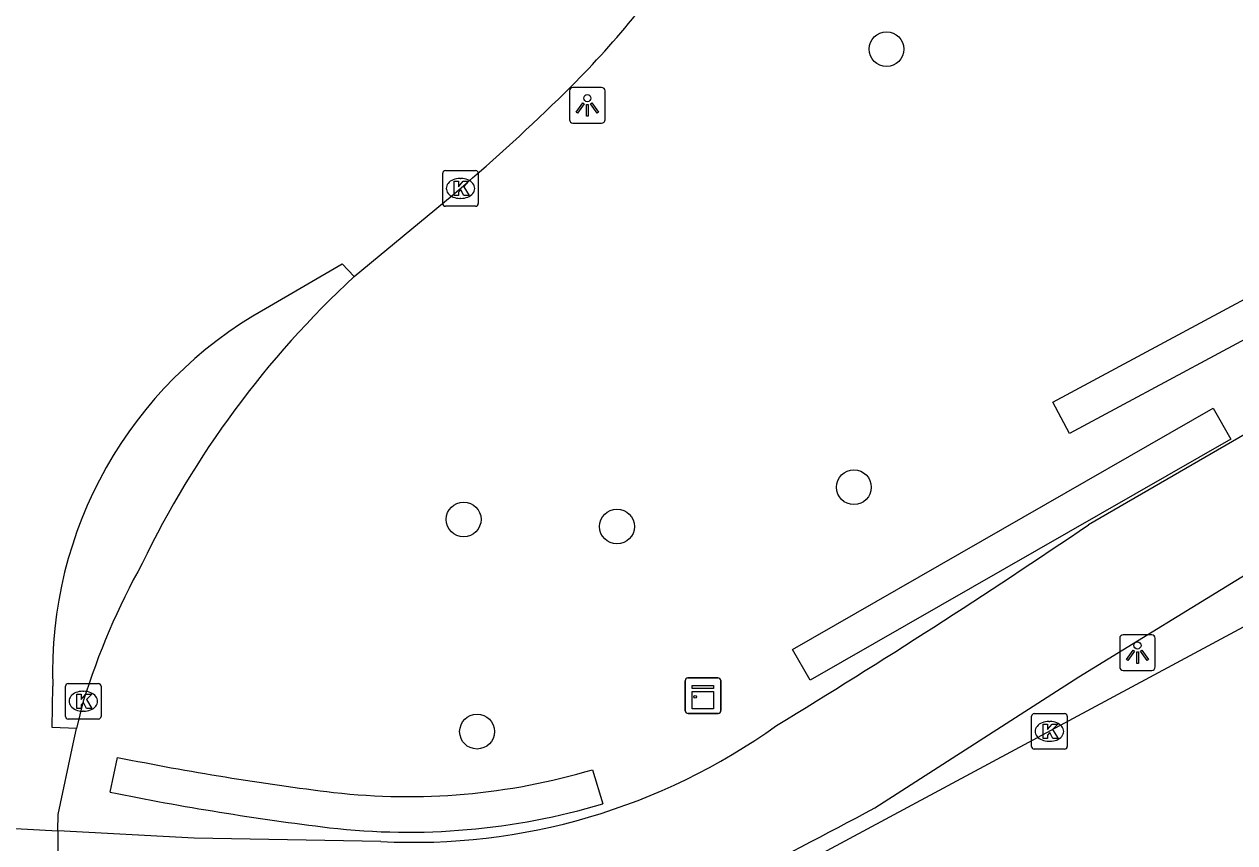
# Model space of a CAD drawing. Extents: x 157793 to 159380, y 380882 to 382313.
# Drawn here: x 158851.55 to 158885.59, y 381986.35 to 382009.36 of the extents above; entities that cross this region are included whole.
import ezdxf

# ---------------------------------------------------------------- set-up
doc = ezdxf.new("R2010")
doc.units = 0
for name, color, linetype in [('IMGEO_Boom', 7, 'Continuous'), ('IMGEO_Fietspad_gesloten', 7, 'Continuous'), ('IMGEO_Haag', 7, 'Continuous'), ('IMGEO_Kast', 7, 'Continuous'), ('IMGEO_Kolk', 7, 'Continuous'), ('IMGEO_Lichtpunt', 7, 'Continuous'), ('IMGEO_Rijbaan_lokaal_gesloten', 7, 'Continuous'), ('IMGEO_Rijbaan_regionaal_open', 7, 'Continuous')]:
    doc.layers.add(name, color=color, linetype=linetype)

msp = doc.modelspace()

# ---------------------------------------------------------------- linework, layer by layer
at = {"layer": 'IMGEO_Boom'}
for centre in [(158875.798, 382008.662), (158874.881, 381996.344), (158863.907, 381995.44), (158868.219, 381995.239), (158864.284, 381989.474)]:
    msp.add_circle(centre, 0.489, dxfattribs=at)
at = {"layer": 'IMGEO_Fietspad_gesloten'}
for points in [[(159057.93, 382090.506), (158897.957, 382004.553), (158888.972, 381999.625), (158881.481, 381995.291)], [(158875.467, 381987.331), (158881.205, 381991.01), (158886.036, 381993.975), (158898.811, 382000.858), (158907.714, 382005.78)], [(158861.583, 381986.385), (158856.333, 381986.475), (158852.494, 381986.682)]]:
    msp.add_lwpolyline(points, dxfattribs=at)
for centre, radius, start, end in [((158759.636, 382175.06), 217.171, 301.37524, 304.12886), ((158862.492, 382003.883), 17.522, 267.0265, 305.6494), ((158824.031, 382082.095), 107.823, 293.52466, 298.49225)]:
    msp.add_arc(centre, radius, start, end, dxfattribs=at)
at = {"layer": 'IMGEO_Haag'}
for points in [[(158894.906, 382005.353), (158880.946, 381997.86), (158880.473, 381998.741), (158894.433, 382006.234), (158894.906, 382005.353)], [(158885.48, 381997.697), (158873.647, 381990.919), (158873.15, 381991.787), (158884.983, 381998.564), (158885.48, 381997.697)], [(158853.971, 381987.772), (158854.176, 381988.751)], [(158867.532, 381988.404), (158867.817, 381987.445)]]:
    msp.add_lwpolyline(points, dxfattribs=at)
for centre, radius, start, end in [((158869.766, 382065.664), 78.477, 258.54188, 263.03557), ((158862.333, 382005.865), 18.219, 263.4341, 286.58), ((158869.774, 382065.731), 79.545, 258.54128, 263.03814), ((158862.332, 382005.89), 19.244, 263.4347, 286.5601)]:
    msp.add_arc(centre, radius, start, end, dxfattribs=at)
at = {"layer": 'IMGEO_Kast'}
for p, q in [((158870.139, 381990.06), (158870.139, 381990.901)), ((158870.139, 381990.901), (158870.139, 381990.06)), ((158870.214, 381990.985), (158871.055, 381990.985)), ((158871.055, 381990.985), (158870.214, 381990.985)), ((158871.139, 381990.91), (158871.139, 381990.069)), ((158871.139, 381990.069), (158871.139, 381990.91)), ((158871.064, 381989.985), (158870.223, 381989.985)), ((158870.223, 381989.985), (158871.064, 381989.985))]:
    msp.add_line(p, q, dxfattribs=at)
for points in [[(158870.334, 381990.775), (158870.934, 381990.775), (158870.934, 381990.69), (158870.334, 381990.69), (158870.334, 381990.775)], [(158870.334, 381990.6), (158870.934, 381990.6), (158870.934, 381990.111), (158870.334, 381990.111), (158870.334, 381990.6)]]:
    msp.add_lwpolyline(points, dxfattribs=at)
msp.add_circle((158870.418, 381990.449), 0.0377, dxfattribs=at)
for centre, start, end in [((158870.217, 381990.907), 92.4484, 184.2845), ((158870.217, 381990.907), 92.4484, 184.2845), ((158871.061, 381990.907), 2.4484, 94.2845), ((158871.061, 381990.907), 2.4484, 94.2845), ((158870.217, 381990.063), 182.4484, 274.2845), ((158870.217, 381990.063), 182.4484, 274.2845), ((158871.061, 381990.063), 272.4484, 4.2845), ((158871.061, 381990.063), 272.4484, 4.2845)]:
    msp.add_arc(centre, 0.0779, start, end, dxfattribs=at)
at = {"layer": 'IMGEO_Kolk'}
for p, q in [((158863.318, 382004.32), (158863.318, 382005.172)), ((158863.393, 382005.246), (158864.245, 382005.246)), ((158863.806, 382005.026), (158863.831, 382005.026)), ((158864.319, 382005.172), (158864.319, 382004.32)), ((158863.829, 382004.466), (158863.804, 382004.466)), ((158864.245, 382004.246), (158863.393, 382004.246)), ((158852.712, 381989.902), (158852.712, 381990.754)), ((158852.787, 381990.828), (158853.639, 381990.828)), ((158853.713, 381990.754), (158853.713, 381989.902)), ((158853.2, 381990.608), (158853.225, 381990.608)), ((158853.223, 381990.048), (158853.198, 381990.048)), ((158853.639, 381989.828), (158852.787, 381989.828)), ((158879.877, 381989.055), (158879.877, 381989.907)), ((158879.952, 381989.981), (158880.804, 381989.981)), ((158880.365, 381989.761), (158880.39, 381989.761)), ((158880.878, 381989.907), (158880.878, 381989.055)), ((158880.804, 381988.981), (158879.952, 381988.981)), ((158880.388, 381989.201), (158880.363, 381989.201))]:
    msp.add_line(p, q, dxfattribs=at)
for points in [[(158863.318, 382004.32), (158863.318, 382005.172)], [(158863.393, 382005.246), (158864.245, 382005.246)], [(158864.319, 382005.172), (158864.319, 382004.32)], [(158863.639, 382004.946), (158863.762, 382004.946), (158863.762, 382004.795), (158863.892, 382004.946), (158864.056, 382004.946), (158863.91, 382004.795), (158864.063, 382004.546), (158863.911, 382004.546), (158863.826, 382004.71), (158863.762, 382004.643), (158863.762, 382004.546), (158863.639, 382004.546), (158863.639, 382004.946)], [(158864.245, 382004.246), (158863.393, 382004.246)], [(158852.712, 381989.902), (158852.712, 381990.754)], [(158852.787, 381990.828), (158853.639, 381990.828)], [(158853.713, 381990.754), (158853.713, 381989.902)], [(158853.033, 381990.528), (158853.156, 381990.528), (158853.156, 381990.377), (158853.286, 381990.528), (158853.45, 381990.528), (158853.304, 381990.377), (158853.457, 381990.128), (158853.305, 381990.128), (158853.22, 381990.292), (158853.156, 381990.225), (158853.156, 381990.128), (158853.033, 381990.128), (158853.033, 381990.528)], [(158853.639, 381989.828), (158852.787, 381989.828)], [(158879.877, 381989.055), (158879.877, 381989.907)], [(158879.952, 381989.981), (158880.804, 381989.981)], [(158880.198, 381989.681), (158880.321, 381989.681), (158880.321, 381989.53), (158880.451, 381989.681), (158880.615, 381989.681), (158880.469, 381989.53), (158880.622, 381989.281), (158880.47, 381989.281), (158880.385, 381989.445), (158880.321, 381989.378), (158880.321, 381989.281), (158880.198, 381989.281), (158880.198, 381989.681)], [(158880.878, 381989.907), (158880.878, 381989.055)], [(158880.804, 381988.981), (158879.952, 381988.981)]]:
    msp.add_lwpolyline(points, dxfattribs=at)
for centre, start, end in [((158863.395, 382005.17), 91.552, 178.448), ((158863.395, 382005.17), 91.552, 178.448), ((158864.243, 382005.17), 1.552, 88.448), ((158864.243, 382005.17), 1.552, 88.448), ((158863.395, 382004.322), 181.552, 268.448), ((158863.395, 382004.322), 181.552, 268.448), ((158864.243, 382004.322), 271.552, 358.448), ((158864.243, 382004.322), 271.552, 358.448), ((158852.789, 381990.752), 91.552, 178.448), ((158852.789, 381990.752), 91.552, 178.448), ((158853.637, 381990.752), 1.552, 88.448), ((158853.637, 381990.752), 1.552, 88.448), ((158852.789, 381989.904), 181.552, 268.448), ((158852.789, 381989.904), 181.552, 268.448), ((158853.637, 381989.904), 271.552, 358.448), ((158853.637, 381989.904), 271.552, 358.448), ((158879.954, 381989.905), 91.552, 178.448), ((158879.954, 381989.905), 91.552, 178.448), ((158880.802, 381989.905), 1.552, 88.448), ((158880.802, 381989.905), 1.552, 88.448), ((158879.954, 381989.057), 181.552, 268.448), ((158879.954, 381989.057), 181.552, 268.448), ((158880.802, 381989.057), 271.552, 358.448), ((158880.802, 381989.057), 271.552, 358.448)]:
    msp.add_arc(centre, 0.0765, start, end, dxfattribs=at)
for centre, major_axis, ratio, start_param, end_param in [((158863.805, 382004.746), (-0.387, 0.002), 0.722429, 4.712389, 7.853982), ((158863.83, 382004.746), (-0.39, 0.002), 0.717154, 1.570796, 4.712389), ((158853.199, 381990.328), (-0.387, 0.002), 0.722429, 4.712389, 7.853982), ((158853.224, 381990.328), (-0.39, 0.002), 0.717154, 1.570796, 4.712389), ((158880.364, 381989.481), (-0.387, 0.002), 0.722429, 4.712389, 7.853982), ((158880.389, 381989.481), (-0.39, 0.002), 0.717154, 1.570796, 4.712389)]:
    msp.add_ellipse(centre, major_axis=major_axis, ratio=ratio, start_param=start_param, end_param=end_param, dxfattribs=at)
at = {"layer": 'IMGEO_Lichtpunt'}
for p, q in [((158866.886, 382007.486), (158866.886, 382006.679)), ((158866.886, 382007.486), (158866.886, 382006.679)), ((158867.788, 382007.581), (158866.98, 382007.581)), ((158867.788, 382007.581), (158866.98, 382007.581)), ((158867.882, 382006.679), (158867.882, 382007.486)), ((158867.882, 382006.679), (158867.882, 382007.486)), ((158866.98, 382006.585), (158867.788, 382006.585)), ((158866.98, 382006.585), (158867.788, 382006.585)), ((158882.355, 381992.098), (158882.355, 381991.291)), ((158882.355, 381992.098), (158882.355, 381991.291)), ((158883.257, 381992.193), (158882.449, 381992.193)), ((158883.257, 381992.193), (158882.449, 381992.193)), ((158883.351, 381991.291), (158883.351, 381992.098)), ((158883.351, 381991.291), (158883.351, 381992.098)), ((158882.449, 381991.197), (158883.257, 381991.197)), ((158882.449, 381991.197), (158883.257, 381991.197))]:
    msp.add_line(p, q, dxfattribs=at)
for points in [[(158867.26, 382007.15), (158867.299, 382007.122), (158867.111, 382006.86), (158867.073, 382006.887), (158867.26, 382007.15)], [(158867.362, 382007.102), (158867.409, 382007.102), (158867.409, 382006.78), (158867.362, 382006.78), (158867.362, 382007.102)], [(158867.472, 382007.122), (158867.51, 382007.149), (158867.697, 382006.887), (158867.658, 382006.859), (158867.472, 382007.122)], [(158882.729, 381991.762), (158882.768, 381991.734), (158882.58, 381991.472), (158882.542, 381991.499), (158882.729, 381991.762)], [(158882.831, 381991.714), (158882.878, 381991.714), (158882.878, 381991.392), (158882.831, 381991.392), (158882.831, 381991.714)], [(158882.941, 381991.734), (158882.979, 381991.761), (158883.166, 381991.499), (158883.127, 381991.471), (158882.941, 381991.734)]]:
    msp.add_lwpolyline(points, dxfattribs=at)
for centre in [(158867.385, 382007.284), (158882.854, 381991.896)]:
    msp.add_circle(centre, 0.0994, dxfattribs=at)
for centre, start, end in [((158866.98, 382007.486), 90, 180), ((158866.98, 382007.486), 90, 180), ((158867.788, 382007.486), 0, 90), ((158867.788, 382007.486), 0, 90), ((158866.98, 382006.679), 180, 270), ((158866.98, 382006.679), 180, 270), ((158867.788, 382006.679), 270, 0), ((158867.788, 382006.679), 270, 360), ((158882.449, 381992.098), 90, 180), ((158882.449, 381992.098), 90, 180), ((158883.257, 381992.098), 0, 90), ((158883.257, 381992.098), 0, 90), ((158882.449, 381991.291), 180, 270), ((158882.449, 381991.291), 180, 270), ((158883.257, 381991.291), 270, 0), ((158883.257, 381991.291), 270, 360)]:
    msp.add_arc(centre, 0.0946, start, end, dxfattribs=at)
at = {"layer": 'IMGEO_Rijbaan_lokaal_gesloten'}
for points in [[(158907.879, 382004.253), (158865.556, 381981.519)], [(158852.494, 381986.682), (158852.499, 381983.16)]]:
    msp.add_lwpolyline(points, dxfattribs=at)
at = {"layer": 'IMGEO_Rijbaan_regionaal_open'}
for points in [[(158860.831, 382002.266), (158863.588, 382004.549)], [(158858.334, 382001.366), (158860.496, 382002.624), (158860.831, 382002.266)], [(158853.02, 381989.559), (158852.337, 381989.592), (158852.352, 381990.75)], [(158853.213, 381990.328), (158853.02, 381989.559)], [(158852.494, 381986.682), (158852.509, 381987.148), (158852.929, 381989.129), (158853.02, 381989.559)], [(158848.208, 381986.921), (158852.494, 381986.682)]]:
    msp.add_lwpolyline(points, dxfattribs=at)
for centre, radius, start, end in [((158848.034, 382026.448), 26.682, 314.014, 325.7368), ((158822.705, 382052.579), 63.074, 310.40397, 314.06693), ((158878.967, 381982.625), 26.734, 132.7176, 154.3379), ((158864.065, 381991.143), 11.719, 119.275, 181.9235), ((158872.657, 381984.303), 20.356, 150.902, 162.783)]:
    msp.add_arc(centre, radius, start, end, dxfattribs=at)

doc.saveas('drawing.dxf')
